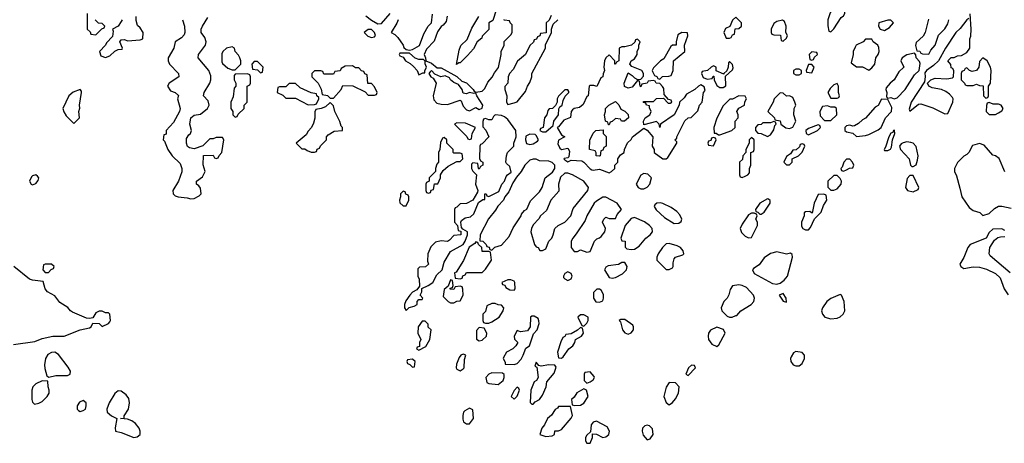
# Model space of a CAD drawing. Header units: inches. Extents: x 2380249 to 2585472, y 382747 to 546448.
# Tile 620 of 626: x 2509089 to 2515306, y 500194 to 502870. Entities that reach past the tile are written whole.
import ezdxf

# ---------------------------------------------------------------- set-up
doc = ezdxf.new("R2010")
doc.units = ezdxf.units.IN
doc.header["$MEASUREMENT"] = 0
doc.layers.add('C5500', color=7, linetype='Continuous')
doc.layers.add('C5510', color=7, linetype='Continuous')

msp = doc.modelspace()

# ---------------------------------------------------------------- linework, layer by layer
at = {"layer": 'C5500', "color": 4, "elevation": 48}
for points in [[(2509514, 502910), (2509514, 502810), (2509532.7, 502792.7), (2509538, 502778), (2509570, 502774), (2509607.3, 502812.7), (2509622, 502818), (2509626, 502830), (2509610, 502846), (2509587.3, 502847.3), (2509566, 502870)], [(2509736, 502870), (2509730, 502858), (2509710, 502828.7), (2509674, 502810), (2509678, 502798), (2509675.3, 502764.7), (2509636, 502724), (2509630, 502708), (2509592, 502670), (2509602, 502642), (2509630, 502630.8), (2509658.4, 502641.6), (2509689.3, 502670.7), (2509710, 502681), (2509735.3, 502684.7), (2509738, 502690), (2509722, 502730), (2509730, 502742), (2509750, 502744.7), (2509770, 502736), (2509850, 502742), (2509866, 502750), (2509868, 502790), (2509850, 502818), (2509833.6, 502833.6), (2509824.1, 502864.1), (2509823.5, 502890)], [(2510000, 502142.7), (2509998, 502142), (2509994, 502110), (2510000, 502104)], [(2509050, 500818), (2509183.6, 500836.4), (2509230, 500856.4), (2509298, 500870), (2509370, 500870.4), (2509470, 500910.6), (2509530, 500922.8), (2509539, 500930), (2509550, 500954), (2509590, 500951.3), (2509610, 500931), (2509648.7, 500950), (2509658, 500962), (2509662, 500970), (2509658, 501010), (2509650, 501018), (2509630, 501018), (2509610, 501028), (2509590, 501028), (2509570, 501018), (2509550, 500986), (2509530, 500982), (2509510, 500984), (2509421.6, 501021.6), (2509409, 501030), (2509392.3, 501052.3), (2509342.9, 501082.9), (2509310, 501125.2), (2509265.2, 501150), (2509249.3, 501170), (2509236.4, 501216.4), (2509170, 501223.6), (2509150, 501231.6), (2509051.1, 501311.1)]]:
    msp.add_lwpolyline(points, dxfattribs=at)
for points in [[(2509470, 502429), (2509427, 502413), (2509398.8, 502390), (2509361, 502310), (2509367.1, 502287.1), (2509382, 502262), (2509430, 502214), (2509466, 502250), (2509462, 502290), (2509468.9, 502311.1), (2509466, 502330), (2509479.5, 502410), (2509478.9, 502418.9)], [(2509190, 501889.2), (2509170, 501884), (2509163, 501877), (2509151.3, 501850), (2509162, 501830), (2509170, 501826), (2509190, 501836), (2509205.6, 501854.4), (2509209.2, 501870), (2509202, 501882)], [(2509290, 501326), (2509250, 501326), (2509238, 501322), (2509234, 501290), (2509250, 501274), (2509270, 501274), (2509287.3, 501292.7), (2509302, 501298), (2509306, 501310)], [(2509310, 500769), (2509290, 500768.7), (2509265.4, 500754.6), (2509251, 500729), (2509246, 500690), (2509246.4, 500666.4), (2509261, 500621), (2509272, 500612), (2509317, 500623), (2509390, 500622.8), (2509408, 500630), (2509408.7, 500650), (2509395.5, 500675.5), (2509334.5, 500754.5)], [(2509230, 500588), (2509190, 500568.7), (2509171.3, 500550), (2509166, 500530), (2509166, 500470), (2509170, 500454), (2509171.1, 500451.1), (2509182, 500442), (2509210, 500446.8), (2509230, 500458.8), (2509261.2, 500490), (2509274, 500510), (2509275.3, 500530), (2509268, 500550), (2509266, 500586)], [(2509710, 500526), (2509690, 500509.2), (2509654.4, 500450), (2509639.1, 500410), (2509641, 500390), (2509668, 500368), (2509702, 500350), (2509691.3, 500291.3), (2509694, 500270), (2509730, 500262.8), (2509809.1, 500230.9), (2509830, 500234.8), (2509849, 500250), (2509849.3, 500270), (2509842.7, 500290), (2509819.1, 500319.1), (2509796.4, 500336.4), (2509770, 500347), (2509726, 500350), (2509748, 500352), (2509748, 500368), (2509775.1, 500410), (2509783, 500450), (2509777.5, 500477.5), (2509761.3, 500501.3), (2509730, 500523.7)], [(2509490, 500464), (2509465.8, 500454.2), (2509451, 500430), (2509451.3, 500410), (2509460.7, 500400.7), (2509470, 500396), (2509490, 500400.7), (2509504, 500410), (2509509, 500430), (2509508.7, 500450)]]:
    msp.add_lwpolyline(points, close=True, dxfattribs=at)
at = {"layer": 'C5510', "color": 4, "elevation": 48}
for points in [[(2512098, 502930), (2512075.3, 502864.7), (2512052, 502850), (2512052, 502808), (2512010, 502766), (2512006, 502754), (2511978, 502730), (2511953.7, 502686.3), (2511915.9, 502644.1), (2511870, 502598), (2511862, 502598), (2511847.3, 502587.3), (2511863.1, 502676.9), (2511874, 502706), (2511914.8, 502745.2), (2511944.1, 502815.9), (2511988, 502890)], [(2510000, 502104), (2510002, 502102), (2510024.7, 502050), (2510051.3, 502010), (2510101, 501961), (2510112, 501930), (2510111.6, 501908.4), (2510091.3, 501850), (2510056, 501790), (2510058, 501770), (2510070, 501758), (2510090, 501751), (2510145.4, 501745.4), (2510170, 501738), (2510190, 501741), (2510222, 501758), (2510234, 501770), (2510230, 501806), (2510220.4, 501820.4), (2510206, 501830), (2510206, 501850), (2510242, 501878), (2510259, 501910), (2510247.3, 501952.7), (2510248.4, 502011.6), (2510310, 502014), (2510318, 501998), (2510330, 501994), (2510342, 501998), (2510347.3, 502012.7), (2510366, 502030), (2510378, 502110), (2510370, 502126), (2510330, 502126), (2510310, 502118), (2510290, 502118), (2510246, 502074), (2510190, 502054), (2510160.2, 502060.2), (2510149, 502069), (2510142, 502090), (2510141.2, 502118.8), (2510156.5, 502143.5), (2510168, 502150), (2510174, 502170), (2510164, 502210), (2510169.3, 502250.7), (2510190, 502266.8), (2510230, 502273.4), (2510275.1, 502310), (2510286, 502330), (2510278, 502358), (2510249, 502390), (2510254, 502410), (2510289, 502470), (2510295.3, 502490), (2510294.6, 502514.6), (2510282, 502550), (2510216, 502630), (2510217, 502650), (2510260.9, 502710), (2510265.2, 502730), (2510258, 502758), (2510235.3, 502790), (2510235.3, 502810), (2510242, 502830), (2510276.4, 502883.6)], [(2510116, 502870), (2510128.6, 502828.6), (2510130.6, 502790), (2510126.2, 502773.8), (2510110, 502756), (2510071.3, 502730), (2510061, 502690), (2510026.8, 502630), (2510026, 502610), (2510034.8, 502590), (2510091.3, 502530), (2510094, 502510), (2510032, 502470), (2510022, 502450), (2510041, 502421), (2510070.9, 502410.9), (2510090.8, 502390.8), (2510086, 502370), (2510102.8, 502310), (2510098.8, 502290), (2510059.1, 502220.9), (2510014, 502170), (2510012.7, 502147.3), (2510000, 502142.7)], [(2511274.4, 502894.4), (2511310, 502866), (2511350, 502844.7), (2511373.6, 502846.4), (2511428, 502910)], [(2511478, 502870), (2511471, 502849), (2511434, 502790), (2511456.9, 502776.9), (2511477.3, 502757.3), (2511510.8, 502710), (2511515.3, 502695.3), (2511530, 502682), (2511550, 502678), (2511570, 502682), (2511614, 502706), (2511640.4, 502779.6), (2511668, 502830), (2511688, 502850), (2511695.3, 502904.7)], [(2511787.5, 502892.5), (2511781, 502859), (2511763.6, 502836.4), (2511750, 502828), (2511726.4, 502793.6), (2511705.4, 502734.6), (2511656.9, 502683.1), (2511642, 502650), (2511652, 502628), (2511654, 502610), (2511690, 502596), (2511725.4, 502565.4), (2511750, 502566), (2511850, 502511.3), (2511881, 502481), (2511910.7, 502470.7), (2511951.3, 502430), (2511958, 502418), (2511970, 502411.3), (2512010, 502418), (2512025.6, 502434.4), (2512044.5, 502475.5), (2512072.5, 502507.5), (2512086, 502534), (2512112.3, 502567.7), (2512128, 502650), (2512128, 502670), (2512148, 502710), (2512148, 502732), (2512190, 502774), (2512198, 502790), (2512198, 502838), (2512186, 502850), (2512182, 502862), (2512150, 502866), (2512146, 502870)], [(2512443.6, 502896.4), (2512432.7, 502867.3), (2512414, 502850), (2512412.7, 502787.3), (2512378, 502782), (2512372.7, 502767.3), (2512358, 502762), (2512352.7, 502747.3), (2512338, 502742), (2512332.7, 502727.3), (2512310, 502706), (2512282, 502650), (2512231.6, 502608.4), (2512205.4, 502554.6), (2512182, 502530), (2512174, 502510), (2512172, 502470), (2512152.7, 502447.3), (2512152, 502430), (2512164.7, 502390), (2512162, 502350), (2512170, 502334), (2512210, 502344.7), (2512230, 502351.3), (2512283.1, 502416.9), (2512295.3, 502450), (2512310, 502474), (2512322, 502510), (2512322, 502530), (2512408, 502690), (2512408, 502712), (2512446, 502790), (2512446, 502810), (2512458, 502842), (2512486, 502870)], [(2515082, 502878), (2515070, 502869), (2515026.7, 502813.3), (2515000.5, 502790), (2514935.5, 502690), (2514890.5, 502609.5), (2514859.7, 502580.3), (2514814, 502550), (2514804.9, 502535.1), (2514807.3, 502510), (2514802, 502478), (2514718, 502350), (2514705.2, 502305.2), (2514710, 502292), (2514763.7, 502336.3), (2514778, 502338), (2514853.7, 502313.7), (2514930, 502276), (2514950, 502278), (2514981.2, 502350), (2514984, 502370), (2514978.6, 502378.6), (2514960.2, 502400.2), (2514936.5, 502416.5), (2514909.3, 502429.3), (2514850, 502439.3), (2514830, 502449), (2514822, 502470), (2514842, 502490), (2514870, 502500.7), (2514943.1, 502496.9), (2514978, 502502), (2514986, 502510), (2514987.3, 502547.3), (2514982, 502562), (2514970, 502566), (2514967.3, 502587.3), (2514948.9, 502611.1), (2514970, 502632), (2514990, 502632), (2515010, 502642), (2515036.4, 502643.6), (2515070, 502662), (2515088, 502690), (2515088, 502750), (2515093.6, 502766.4), (2515096, 502810), (2515090, 502906)], [(2514826.4, 502873.6), (2514806, 502790), (2514793.2, 502766.8), (2514750, 502726), (2514746, 502706), (2514754, 502674), (2514771.6, 502671.6), (2514778, 502658), (2514790, 502654), (2514830, 502652), (2514842.7, 502677.3), (2514869.3, 502710), (2514890, 502772), (2514930, 502811.3), (2514950, 502844.7), (2514955.3, 502870)], [(2515310, 501908.7), (2515272.9, 501992.9), (2515250, 502009), (2515234, 502014), (2515178, 502078), (2515150, 502088), (2515104.7, 502075.3), (2515082, 502030), (2515070, 502018), (2515050, 502008), (2515010, 501968), (2514991.3, 501930), (2514991.3, 501910), (2515003.5, 501883.5), (2515026.2, 501806.2), (2515037.3, 501750), (2515083.4, 501683.4), (2515110, 501664.7), (2515151.6, 501651.6), (2515170, 501634), (2515210, 501644.7), (2515243.1, 501676.9), (2515268.4, 501691.6), (2515290, 501692), (2515350, 501678.8)], [(2515310, 501538), (2515290, 501548), (2515232.7, 501547.3), (2515210, 501526), (2515192, 501490), (2515090, 501449), (2515074.8, 501430), (2515050, 501368), (2515025.4, 501325.4), (2515032, 501310), (2515050, 501298), (2515110, 501308), (2515150, 501306), (2515194.2, 501294.2), (2515250, 501267.3), (2515279.5, 501239.5), (2515306, 501170), (2515330, 501131)], [(2515343.7, 501270), (2515217.6, 501377.6), (2515209.5, 501390.5), (2515214.5, 501430), (2515243.7, 501476.3), (2515265.6, 501494.4), (2515282, 501498), (2515310, 501501)]]:
    msp.add_lwpolyline(points, dxfattribs=at)
for points in [[(2514270, 502966), (2514254, 502950), (2514225.4, 502934.6), (2514206, 502914), (2514191, 502870), (2514191.3, 502831.3), (2514198, 502798), (2514210, 502794), (2514230, 502812), (2514276.4, 502883.6), (2514290, 502894), (2514298, 502910), (2514298, 502930), (2514306, 502950), (2514302, 502962)], [(2513610, 502886), (2513590, 502866), (2513572.7, 502827.3), (2513545.4, 502814.6), (2513534, 502790), (2513550, 502754), (2513570, 502754), (2513582, 502758), (2513590, 502774), (2513602, 502778), (2513607.3, 502812.7), (2513630, 502814), (2513646, 502830), (2513646, 502850)], [(2513906, 502866), (2513870, 502858), (2513850, 502846), (2513834, 502810), (2513834, 502790), (2513838, 502778), (2513850, 502774), (2513892.7, 502772.7), (2513898, 502738), (2513910, 502734), (2513930, 502754), (2513938, 502770), (2513926, 502790), (2513928, 502830), (2513918, 502858)], [(2514570, 502868), (2514514, 502850), (2514512, 502830), (2514522, 502810), (2514550, 502802), (2514580.4, 502819.6), (2514606, 502850), (2514590, 502866)], [(2511310, 502808.7), (2511290, 502808.7), (2511264.7, 502790), (2511286, 502766), (2511310, 502758), (2511330, 502762), (2511335.3, 502770), (2511328.7, 502790)], [(2512990, 502746), (2512978, 502742), (2512972.7, 502727.3), (2512951.6, 502708.4), (2512910, 502698), (2512890, 502698), (2512874, 502690), (2512872, 502610), (2512858, 502602), (2512851.6, 502588.4), (2512846, 502590), (2512846, 502610), (2512810, 502648.7), (2512790, 502628.7), (2512780.7, 502610), (2512778, 502570), (2512782, 502550), (2512772.7, 502527.3), (2512771.6, 502508.4), (2512758, 502502), (2512732.7, 502447.3), (2512714.6, 502454.6), (2512690, 502454), (2512684.7, 502450), (2512678, 502390), (2512670, 502384), (2512646, 502334), (2512623.8, 502316.2), (2512590, 502309.4), (2512579.5, 502300.5), (2512570.6, 502290), (2512567.3, 502252.7), (2512523.9, 502236.1), (2512490, 502194), (2512482, 502190), (2512510, 502142), (2512532, 502130), (2512490, 502108.7), (2512486, 502086), (2512498.8, 502058.8), (2512510, 502050.8), (2512550, 502058), (2512559.5, 502039.5), (2512556.4, 502003.6), (2512550, 501997.2), (2512527.1, 501992.9), (2512524.7, 501990), (2512530, 501984.7), (2512550, 501972), (2512570, 501981.6), (2512637.7, 501977.7), (2512650.2, 501970.2), (2512690, 501928), (2512702, 501922), (2512710, 501919.5), (2512750, 501925.5), (2512810, 501902), (2512826, 501910), (2512846, 501930), (2512846, 501950), (2512866, 501970), (2512866, 501990), (2512883.1, 502016.9), (2512906, 502030), (2512908, 502050), (2512927.3, 502092.7), (2512950, 502114), (2512958, 502130), (2513030, 502184.7), (2513050, 502171.3), (2513086, 502130), (2513082, 502070), (2513094, 502050), (2513094, 502030), (2513150, 501992), (2513170, 501992), (2513180.4, 501999.6), (2513238, 502090), (2513238, 502098), (2513226, 502110), (2513238, 502122), (2513238, 502130), (2513288.7, 502231.3), (2513309.1, 502250.9), (2513328, 502252), (2513370, 502294), (2513382, 502330), (2513398, 502350), (2513406, 502410), (2513418, 502422), (2513410, 502446), (2513390, 502458), (2513374, 502450), (2513352, 502428), (2513299.6, 502400.4), (2513283.6, 502376.4), (2513254, 502350), (2513252, 502330), (2513222, 502270), (2513134, 502210), (2513130, 502188), (2513126, 502210), (2513110, 502226), (2513030, 502206), (2513028, 502230), (2513038, 502250), (2513068, 502270), (2513075.3, 502290), (2513066, 502314), (2513066, 502326), (2513046, 502330), (2513042, 502342), (2513027.3, 502347.3), (2513027.3, 502352.7), (2513090, 502354), (2513110, 502372), (2513154, 502374), (2513183.6, 502343.6), (2513196.4, 502343.6), (2513206, 502350), (2513202, 502362), (2513186, 502366), (2513158, 502398), (2513155.3, 502435.3), (2513148.4, 502448.4), (2513130, 502466), (2513108.4, 502468.4), (2513102, 502482), (2513090, 502486), (2513058, 502482), (2513051.6, 502468.4), (2513018, 502462), (2513010, 502446), (2513006, 502450), (2513002, 502482), (2512990, 502486), (2512956, 502444), (2512930, 502438), (2512907.3, 502447.3), (2512906, 502470), (2512930, 502534), (2512956.9, 502516.9), (2512970, 502502), (2512990, 502492), (2513010, 502494), (2513027.3, 502512.7), (2513028, 502530), (2513018, 502550), (2512954.6, 502574.6), (2512942, 502590), (2512948.9, 502611.1), (2512970, 502622), (2512988.7, 502650), (2512988.7, 502671.3), (2512998, 502690), (2512998, 502710), (2513006, 502730)], [(2513270, 502788), (2513245.4, 502774.6), (2513234, 502730), (2513234, 502710), (2513210, 502708), (2513199.6, 502700.4), (2513156.9, 502623.1), (2513134, 502610), (2513090, 502566), (2513082, 502550), (2513083.6, 502543.6), (2513098, 502518), (2513112, 502512), (2513118, 502498), (2513130, 502494), (2513148.4, 502511.6), (2513187.3, 502512.7), (2513202, 502518), (2513215.3, 502550), (2513218, 502610), (2513288, 502670), (2513286, 502710), (2513307.3, 502767.3), (2513306, 502786)], [(2514470, 502746), (2514430, 502746), (2514414, 502730), (2514371.6, 502708.4), (2514363.6, 502696.4), (2514351.3, 502670), (2514350.9, 502649.1), (2514338, 502598), (2514372.7, 502572.7), (2514411.6, 502571.6), (2514450, 502552), (2514470, 502566), (2514488, 502590), (2514495.3, 502630), (2514509.1, 502650.9), (2514515.3, 502670), (2514514.6, 502694.6), (2514508, 502710), (2514478, 502730)], [(2510430, 502698), (2510394, 502690), (2510372, 502670), (2510365.4, 502654.6), (2510364.7, 502604.7), (2510370, 502594), (2510403.6, 502563.6), (2510430, 502554), (2510450, 502554), (2510486, 502590), (2510486, 502610), (2510478, 502630), (2510470, 502646), (2510448.4, 502668.4), (2510446, 502690)], [(2511550, 502658), (2511490, 502658), (2511484.7, 502650), (2511490, 502642), (2511510, 502634), (2511524.7, 502610), (2511554, 502594), (2511574.4, 502574.4), (2511598, 502550), (2511610, 502522), (2511634, 502534), (2511646, 502534), (2511646, 502546), (2511658, 502570), (2511648, 502592), (2511648, 502608), (2511638, 502618), (2511610, 502619), (2511586, 502626)], [(2514090, 502666), (2514074, 502650), (2514078, 502618), (2514090, 502614), (2514102, 502618), (2514107.3, 502632.7), (2514126, 502650), (2514122, 502662)], [(2514738, 502658), (2514690, 502648.7), (2514662, 502630), (2514652, 502610), (2514672, 502570), (2514639.6, 502540.4), (2514611.3, 502490), (2514584.7, 502470), (2514561, 502439), (2514558, 502430), (2514564.7, 502410), (2514562, 502382), (2514570, 502374), (2514590, 502378), (2514610, 502371), (2514630, 502376), (2514679.3, 502430), (2514739.3, 502520.7), (2514768.7, 502550), (2514774, 502594), (2514770, 502606), (2514748.4, 502628.4), (2514747.3, 502647.3)], [(2515170, 502628), (2515150, 502606), (2515144.7, 502570), (2515130, 502548), (2515103.1, 502543.1), (2515086, 502550), (2515070, 502566), (2515058, 502562), (2515052, 502548), (2515038, 502542), (2515034, 502530), (2515034, 502490), (2515054, 502470), (2515058, 502458), (2515070, 502454), (2515110, 502454), (2515130, 502462), (2515150, 502454), (2515172.7, 502452.7), (2515174, 502390), (2515190, 502374), (2515202, 502378), (2515206, 502390), (2515206, 502450), (2515218, 502470), (2515222, 502550), (2515218, 502570), (2515198, 502610)], [(2510590, 502606), (2510570, 502606), (2510554, 502590), (2510558, 502558), (2510590, 502554), (2510610, 502534), (2510622, 502538), (2510626, 502570)], [(2511190, 502578), (2511143.6, 502576.4), (2511118, 502562), (2511112.7, 502547.3), (2511078, 502542), (2511070, 502526), (2511010, 502526), (2511002, 502542), (2510990, 502546), (2510950, 502546), (2510934, 502530), (2510934, 502510), (2510974, 502470), (2510991.6, 502431.6), (2510998, 502398), (2511031.6, 502391.6), (2511050, 502374), (2511070, 502374), (2511118, 502430), (2511130, 502454), (2511191.6, 502451.6), (2511270, 502414), (2511290, 502394), (2511330, 502394), (2511342, 502398), (2511346, 502410), (2511330, 502446), (2511310, 502466), (2511287.3, 502467.3), (2511282, 502522), (2511267.3, 502527.3), (2511262, 502542), (2511247.3, 502547.3), (2511230, 502566), (2511210, 502566)], [(2511690, 502548), (2511679.6, 502540.4), (2511672, 502530), (2511684.7, 502510), (2511699.8, 502499.8), (2511718, 502470), (2511700.5, 502390), (2511703.8, 502363.8), (2511723.4, 502343.4), (2511750, 502335.5), (2511790, 502333.4), (2511870, 502361), (2511876.8, 502356.8), (2511890, 502322.8), (2511910, 502300.7), (2511930, 502294.8), (2511970, 502316), (2511990, 502302), (2512008.4, 502311.6), (2512014, 502330), (2511975.3, 502390), (2511970, 502406), (2511956.9, 502403.1), (2511930, 502409), (2511910, 502402), (2511890, 502406), (2511882, 502430), (2511860.4, 502460.4), (2511830, 502474), (2511808.7, 502490), (2511802, 502502), (2511775.3, 502515.3), (2511748.7, 502508.7), (2511710, 502526)], [(2513570, 502606), (2513563.6, 502596.4), (2513562, 502570), (2513554, 502546), (2513534, 502530), (2513534, 502526), (2513487.3, 502547.3), (2513486, 502570), (2513470, 502578), (2513454, 502570), (2513432, 502548), (2513398, 502542), (2513394, 502530), (2513405.4, 502505.4), (2513430, 502494), (2513462, 502498), (2513467.3, 502512.7), (2513472.7, 502512.7), (2513474, 502490), (2513490, 502454), (2513510, 502442), (2513530, 502442), (2513547.3, 502452.7), (2513546, 502514), (2513590, 502554), (2513593.6, 502566.4), (2513590, 502586)], [(2514010, 502558), (2513990, 502558), (2513974, 502550), (2513974, 502530), (2513990, 502522), (2514010, 502522), (2514026, 502530), (2514026, 502550)], [(2514090, 502586), (2514070, 502586), (2514054, 502550), (2514058, 502538), (2514090, 502534), (2514106, 502570)], [(2510527.3, 502527.3), (2510450, 502526), (2510443.6, 502516.4), (2510442, 502490), (2510454, 502470), (2510454, 502450), (2510443.6, 502436.4), (2510436.9, 502383.1), (2510422, 502350), (2510422, 502310), (2510434, 502290), (2510434, 502270), (2510450, 502254), (2510462, 502258), (2510467.3, 502272.7), (2510506, 502310), (2510506, 502330), (2510526, 502350), (2510526, 502450), (2510542, 502458), (2510546, 502470), (2510546, 502510), (2510542, 502522)], [(2510830, 502466), (2510790, 502466), (2510770, 502446), (2510730, 502446), (2510718, 502442), (2510714, 502410), (2510750, 502394), (2510770, 502374), (2510830, 502374), (2510910, 502332), (2510950, 502334), (2510962, 502338), (2510978, 502370), (2510978, 502378), (2510966, 502390), (2510962, 502402), (2510928.4, 502408.4), (2510860.4, 502440.4)], [(2512550, 502426), (2512530, 502426), (2512490, 502386), (2512482, 502370), (2512482, 502350), (2512472.7, 502327.3), (2512454, 502310), (2512432.7, 502307.3), (2512423.6, 502296.4), (2512418, 502270), (2512402, 502250), (2512394, 502190), (2512378, 502182), (2512374, 502170), (2512390, 502162), (2512410, 502161), (2512458, 502202), (2512461.2, 502230), (2512491.8, 502268.2), (2512493.2, 502306.8), (2512500.2, 502319.8), (2512514, 502330), (2512520.4, 502359.6), (2512534, 502386), (2512555.3, 502410), (2512556.4, 502416.4)], [(2514250, 502466), (2514230, 502458), (2514205.4, 502434.6), (2514192, 502410), (2514210, 502374), (2514250, 502374), (2514262, 502378), (2514266, 502390), (2514258, 502410), (2514258, 502450)], [(2513630, 502388), (2513590, 502368), (2513572.7, 502367.3), (2513530, 502326), (2513491.1, 502248.9), (2513471.3, 502190), (2513474, 502154), (2513486, 502154), (2513502, 502142), (2513510, 502142), (2513586, 502170), (2513606, 502190), (2513606, 502230), (2513626, 502250), (2513626, 502270), (2513618, 502290), (2513628.9, 502311.1), (2513666, 502330), (2513668.4, 502351.6), (2513678, 502370), (2513670, 502386)], [(2513890, 502408), (2513852, 502370), (2513846, 502350), (2513812, 502290), (2513854, 502250), (2513858, 502238), (2513890, 502232), (2513894, 502210), (2513926.4, 502186.4), (2513950, 502182), (2513970, 502192), (2513988.7, 502230), (2513977.2, 502270), (2513979, 502310), (2513988.7, 502330), (2513984, 502350), (2513970, 502378), (2513950, 502388), (2513930, 502386), (2513910, 502406)], [(2514530, 502368), (2514510, 502328), (2514490, 502318), (2514430, 502248), (2514410, 502238), (2514386, 502214), (2514359.6, 502200.4), (2514350, 502198), (2514330, 502204), (2514310, 502199), (2514298, 502190), (2514298.8, 502170), (2514310, 502160.7), (2514350, 502154), (2514372.7, 502132.7), (2514430, 502138), (2514450, 502144.7), (2514510, 502174), (2514529.2, 502190), (2514556, 502250), (2514594.5, 502290), (2514595.1, 502315.1), (2514570, 502366)], [(2511050, 502346), (2511019.6, 502320.4), (2510991.6, 502308.4), (2510958, 502302), (2510952.7, 502287.3), (2510952, 502248), (2510944.7, 502215.3), (2510931.6, 502188.4), (2510910, 502166), (2510898, 502142), (2510834, 502090), (2510870, 502054), (2510890, 502054), (2510903.6, 502043.6), (2510930, 502034), (2510950, 502034), (2510962, 502038), (2510967.3, 502052.7), (2510982, 502058), (2510987.3, 502072.7), (2511026, 502110), (2511026, 502130), (2511036.4, 502143.6), (2511074, 502166), (2511126, 502170), (2511126, 502190), (2511118, 502198), (2511110, 502226), (2511078, 502290), (2511070, 502326)], [(2512888.4, 502228.4), (2512882, 502242), (2512850, 502246), (2512830, 502226), (2512818, 502222), (2512810, 502206), (2512806, 502206), (2512802, 502222), (2512788.7, 502228.7), (2512782, 502270), (2512788.7, 502290), (2512788.7, 502310), (2512808, 502330), (2512850, 502354), (2512872.7, 502332.7), (2512885.4, 502305.4), (2512910, 502292), (2512931.1, 502271.1), (2512934, 502250), (2512908.4, 502228.4)], [(2514190, 502326), (2514158, 502322), (2514142, 502290), (2514143.6, 502263.6), (2514170, 502234), (2514210, 502234), (2514248, 502270), (2514246, 502310), (2514236.4, 502316.4), (2514210, 502318)], [(2515210, 502346), (2515198, 502342), (2515192.7, 502327.3), (2515192, 502290), (2515210, 502272), (2515250, 502272), (2515270, 502282), (2515290, 502294), (2515298, 502310), (2515286, 502330), (2515270, 502335.3), (2515236.4, 502336.4)], [(2512091.6, 502268.4), (2512081, 502259), (2512070, 502238), (2512050, 502238), (2512030, 502246), (2512018, 502242), (2512012.7, 502227.3), (2512012.7, 502192.7), (2512031.6, 502171.6), (2512052, 502130), (2512010, 502086), (2511998, 502082), (2511994, 502070), (2511992.7, 501992.7), (2511998, 501978), (2512014, 501970), (2512014, 501950), (2511998, 501942), (2511990, 501926), (2511986, 501930), (2511982, 501962), (2511950, 501966), (2511942, 501958), (2511942, 501930), (2511950, 501914), (2511974, 501890), (2511966, 501830), (2511982, 501790), (2511979.6, 501780.4), (2511951, 501729), (2511910, 501708), (2511870, 501706), (2511850, 501686), (2511838, 501682), (2511834, 501670), (2511834, 501590), (2511854, 501570), (2511858, 501538), (2511874, 501534), (2511874, 501510), (2511830, 501506), (2511803.6, 501476.4), (2511791, 501469), (2511750, 501474), (2511714.8, 501465.2), (2511684, 501436), (2511666, 501390), (2511664.7, 501344.7), (2511670, 501326), (2511651.6, 501308.4), (2511612.7, 501307.3), (2511603.6, 501296.4), (2511602, 501250), (2511611.3, 501230), (2511612.7, 501187.3), (2511596.9, 501163.1), (2511570, 501148.7), (2511551.3, 501130), (2511526.4, 501093.6), (2511518, 501070), (2511518, 501050), (2511530, 501032), (2511549, 501051), (2511580.2, 501059.8), (2511598, 501070), (2511598, 501090), (2511610, 501102), (2511630, 501102), (2511635.3, 501110), (2511618, 501130), (2511628, 501150), (2511627.3, 501172.7), (2511668, 501190), (2511698, 501210), (2511722.7, 501257.3), (2511757.2, 501290), (2511770, 501338), (2511810, 501406), (2511888, 501450), (2511902, 501470), (2511915.3, 501510), (2511915.3, 501530), (2511886, 501546), (2511878, 501558), (2511874, 501590), (2511879, 501601), (2511902, 501618), (2511935.1, 501624.9), (2511956, 501644), (2511985.2, 501714.8), (2512014, 501734), (2512026, 501734), (2512026, 501770), (2512034, 501770), (2512038, 501758), (2512050, 501754), (2512115.1, 501784.9), (2512133.2, 501830), (2512149.2, 501850), (2512160.9, 501879.1), (2512169.1, 501890.9), (2512192.3, 501907.7), (2512183.1, 501943.1), (2512162, 501962), (2512159, 501970), (2512162, 502010), (2512168.9, 502031.1), (2512208, 502070), (2512208.7, 502090), (2512222.7, 502130), (2512220.9, 502170), (2512170, 502239), (2512150, 502257.2), (2512130, 502265.2)], [(2511850, 502218), (2511834, 502210), (2511912.7, 502132.7), (2511918, 502118), (2511930, 502114), (2511942, 502118), (2511946, 502150), (2511966, 502190), (2511903.6, 502216.4)], [(2513850, 502226), (2513830, 502218), (2513782, 502218), (2513770, 502208), (2513750, 502206), (2513734, 502190), (2513734, 502170), (2513750, 502154), (2513770, 502152), (2513810, 502132), (2513830, 502142), (2513850, 502174), (2513858, 502202), (2513866, 502210), (2513862, 502222)], [(2514130, 502206), (2514070, 502182), (2514052, 502170), (2514054, 502150), (2514070, 502142), (2514126, 502170), (2514146, 502190), (2514142, 502202)], [(2511770, 502126), (2511758, 502122), (2511745.4, 502094.6), (2511742, 502050), (2511734, 502030), (2511734, 501970), (2511723.6, 501956.4), (2511714, 501930), (2511714, 501910), (2511674, 501870), (2511674, 501850), (2511658, 501842), (2511654, 501830), (2511654, 501790), (2511658, 501778), (2511670, 501774), (2511682, 501778), (2511687.3, 501792.7), (2511702, 501798), (2511707.3, 501832.7), (2511730, 501834), (2511746, 501870), (2511746, 501890), (2511762, 501918), (2511794.6, 501945.4), (2511850, 501974), (2511870, 501974), (2511886, 501990), (2511882, 502022), (2511870, 502026), (2511830, 502026), (2511826, 502030), (2511826, 502050), (2511786, 502090), (2511786, 502110)], [(2512310, 502146.6), (2512285.5, 502134.5), (2512282, 502110), (2512288, 502088), (2512310, 502082.4), (2512330, 502086.4), (2512358.4, 502101.6), (2512365.2, 502110), (2512350, 502138), (2512344, 502144)], [(2512750, 502008), (2512729, 502010), (2512728.4, 502028.4), (2512722, 502042), (2512686, 502050), (2512688.4, 502108.4), (2512710, 502154), (2512726, 502170), (2512774, 502174), (2512774, 502150), (2512792, 502132), (2512792, 502070), (2512778, 502062), (2512770, 502046), (2512758, 502042), (2512754, 502010)], [(2513470, 502126), (2513458, 502122), (2513452.7, 502107.3), (2513438, 502102), (2513434, 502090), (2513438, 502078), (2513470, 502074), (2513486, 502110), (2513482, 502122)], [(2513710, 502126), (2513694, 502110), (2513694, 502090), (2513674, 502050), (2513674, 502030), (2513654, 502010), (2513652.7, 501987.3), (2513634, 501970), (2513634, 501890), (2513638, 501878), (2513650, 501874), (2513670, 501882), (2513686, 501890), (2513696.4, 501903.6), (2513698, 501930), (2513706, 501950), (2513706, 502030), (2513722, 502038), (2513726, 502050), (2513726, 502110)], [(2514612.5, 502172.5), (2514606, 502170), (2514602, 502158), (2514590, 502154), (2514576, 502130), (2514556, 502064), (2514546.8, 502050), (2514550, 502044.7), (2514570, 502044.7), (2514588.4, 502051.6), (2514594.6, 502065.4), (2514599, 502110), (2514614, 502150)], [(2514030, 502086), (2514018, 502082), (2514012.7, 502067.3), (2513992.7, 502047.3), (2513970, 502046), (2513956.9, 502023.1), (2513930, 502006), (2513914, 501970), (2513930, 501954), (2513950, 501954), (2513966, 501970), (2513966, 501990), (2514006, 502010), (2514030, 502034), (2514046, 502070), (2514042, 502082)], [(2514690, 502099.3), (2514667.1, 502092.9), (2514654.8, 502085.2), (2514644.7, 502070), (2514651, 502050), (2514704.7, 501990), (2514714, 501950), (2514722, 501942), (2514730, 501942), (2514750, 501954), (2514758, 501982), (2514761.2, 502010), (2514750, 502068), (2514730, 502089), (2514714.8, 502094.8)], [(2512350, 501988.7), (2512330, 501988.7), (2512310, 501982), (2512278, 501950), (2512256, 501910), (2512224.9, 501875.1), (2512201.6, 501838.4), (2512177.3, 501782.7), (2512151.3, 501750), (2512144.7, 501730), (2512107.1, 501692.9), (2512093.7, 501666.3), (2512047.9, 501612.1), (2511996, 501510), (2511994, 501474), (2512014, 501470), (2512034, 501450), (2512038, 501438), (2512052.7, 501432.7), (2512058, 501418), (2512070, 501414), (2512088, 501432), (2512130, 501444.7), (2512178.6, 501501.4), (2512204.7, 501555.3), (2512255.3, 501630), (2512258, 501642), (2512275.3, 501664.7), (2512290, 501674), (2512314.6, 501725.4), (2512370, 501782), (2512388, 501810), (2512406, 501870), (2512452.9, 501907.1), (2512468.7, 501930), (2512468.7, 501950), (2512450, 501968.7), (2512430, 501977.2), (2512370, 501979)], [(2514330, 501988), (2514310, 501988), (2514292, 501970), (2514282, 501938), (2514274, 501930), (2514278, 501918), (2514290, 501914), (2514310, 501922), (2514328.4, 501931.6), (2514350, 501934), (2514355.3, 501950), (2514348, 501970)], [(2512530, 501901.2), (2512504.5, 501875.5), (2512492, 501830), (2512492.7, 501787.3), (2512442, 501730), (2512415.3, 501664.7), (2512378, 501630), (2512367.3, 501612.7), (2512330, 501574), (2512320.7, 501550), (2512316, 501530), (2512338.8, 501450), (2512350, 501436), (2512362, 501430), (2512372.7, 501412.7), (2512390, 501412), (2512410, 501422), (2512429, 501470), (2512448.7, 501490), (2512458, 501510), (2512468, 501550), (2512489.1, 501570.9), (2512530, 501590.8), (2512569.3, 501630), (2512582.7, 501677.3), (2512677.2, 501790), (2512680.9, 501810), (2512650, 501849.3), (2512579, 501890), (2512550, 501900.9)], [(2513030, 501898), (2513011.6, 501888.4), (2512982, 501830), (2512994, 501810), (2513010, 501802), (2513030, 501802), (2513050, 501812), (2513068, 501830), (2513078, 501870), (2513054, 501894)], [(2514250, 501886), (2514230, 501886), (2514192, 501850), (2514192.7, 501812.7), (2514210, 501794), (2514230, 501794), (2514250, 501802), (2514275.3, 501830), (2514278, 501850), (2514270, 501866)], [(2514730, 501886), (2514710, 501886), (2514692.7, 501867.3), (2514682, 501810), (2514694, 501790), (2514730, 501782), (2514762, 501798), (2514766, 501810)], [(2511510, 501786), (2511494, 501770), (2511494, 501750), (2511486, 501730), (2511490, 501714), (2511510, 501694), (2511530, 501694), (2511546, 501730), (2511546, 501750), (2511542, 501762), (2511527.3, 501767.3), (2511522, 501782)], [(2512790, 501749), (2512770, 501748.7), (2512730, 501724), (2512716, 501710), (2512670.8, 501630), (2512659.1, 501600.9), (2512603.5, 501516.5), (2512581, 501490), (2512571.3, 501470), (2512571.3, 501430), (2512590, 501404.7), (2512610, 501404.7), (2512630, 501416), (2512670, 501402), (2512690, 501404.7), (2512718, 501470), (2512734, 501486), (2512750, 501491), (2512760.2, 501499.8), (2512784, 501530), (2512788.7, 501550), (2512769, 501590), (2512778, 501610), (2512790, 501622), (2512810, 501614), (2512850, 501614), (2512861.2, 501638.8), (2512889, 501670), (2512861.2, 501710)], [(2514167.3, 501767.3), (2514130, 501766), (2514104.7, 501710), (2514092.7, 501647.3), (2514078, 501658), (2514050, 501655.3), (2514042, 501650), (2514042, 501630), (2514024.7, 501590), (2514025.4, 501565.4), (2514034, 501550), (2514050, 501542), (2514070, 501542), (2514083.1, 501556.9), (2514108, 501612), (2514150, 501654), (2514164, 501696), (2514186, 501730), (2514182, 501762)], [(2513133.8, 501713.8), (2513111.8, 501711.8), (2513098.5, 501701.5), (2513094.9, 501690), (2513108.7, 501668.7), (2513159.5, 501619.5), (2513221.7, 501581.7), (2513250, 501584.9), (2513265.1, 501594.9), (2513269.6, 501610), (2513257.2, 501637.2), (2513238, 501658), (2513202.7, 501682.7), (2513150, 501709.6)], [(2513810, 501738), (2513762, 501710), (2513734, 501670), (2513738, 501658), (2513750, 501654), (2513762, 501642), (2513770, 501642), (2513790, 501654), (2513828, 501710), (2513827.3, 501727.3), (2513816.4, 501736.4)], [(2512970, 501621.2), (2512950, 501614), (2512911, 501570), (2512884.7, 501490), (2512890, 501474), (2512910.9, 501470.9), (2512912.7, 501432.7), (2512922, 501422), (2512950, 501418), (2512970, 501421), (2513000.2, 501439.8), (2513042, 501490), (2513070, 501511), (2513085.2, 501530), (2513082.7, 501550), (2513066.6, 501570), (2513033.7, 501593.7)], [(2513710, 501648), (2513690, 501638), (2513650, 501578), (2513638, 501550), (2513646.4, 501526.4), (2513670, 501502), (2513690, 501492), (2513710, 501494), (2513748, 501570), (2513748, 501590), (2513738, 501610), (2513746, 501630), (2513742, 501642), (2513727.3, 501647.3)], [(2511970, 501466), (2511963.6, 501456.4), (2511927.1, 501432.9), (2511891.3, 501348.7), (2511845.4, 501274.6), (2511834, 501270), (2511838, 501238), (2511870, 501234), (2511882, 501238), (2511887.3, 501252.7), (2511902, 501258), (2511910, 501274), (2512010, 501274), (2512030, 501294), (2512068, 501350), (2512062, 501402), (2512050, 501406), (2512010, 501406), (2512006, 501430), (2511986, 501450), (2511982, 501462)], [(2513190, 501457.2), (2513170, 501454), (2513148.1, 501431.9), (2513121, 501390), (2513111, 501370), (2513111, 501350), (2513170, 501292), (2513190, 501291.3), (2513210, 501302), (2513215.3, 501310), (2513214.6, 501334.6), (2513221.5, 501358.5), (2513230, 501370.6), (2513276, 501384), (2513282, 501390), (2513279, 501410), (2513261.2, 501430), (2513241, 501441)], [(2513870, 501404), (2513830, 501394), (2513790, 501366.6), (2513758.6, 501321.5), (2513722, 501298), (2513716.3, 501290), (2513726.1, 501266.1), (2513842.7, 501202.7), (2513870, 501199.1), (2513890, 501206.3), (2513916.3, 501223.7), (2513936.8, 501250), (2513968, 501370), (2513967.3, 501387.3), (2513955.3, 501395.3), (2513931.1, 501388.9)], [(2512910, 501335.3), (2512890, 501335.3), (2512870, 501324), (2512805.4, 501314.6), (2512790, 501306), (2512782, 501290), (2512810, 501242), (2512830, 501238), (2512850, 501241), (2512895.5, 501264.5), (2512921.2, 501290), (2512924, 501310)], [(2512550, 501278), (2512530, 501266), (2512522, 501250), (2512522, 501242), (2512530, 501234), (2512550, 501222), (2512570, 501234), (2512578, 501250), (2512570, 501266)], [(2511810, 501226), (2511794, 501186), (2511770, 501166), (2511762, 501122), (2511794, 501090), (2511810, 501082), (2511830, 501082), (2511850, 501092), (2511870, 501094), (2511888, 501130), (2511887.3, 501167.3), (2511882, 501182), (2511870, 501186), (2511838, 501182), (2511830, 501166), (2511807.3, 501167.3), (2511806, 501174), (2511822, 501178), (2511826, 501190), (2511822, 501222)], [(2512190, 501226), (2512170, 501226), (2512134, 501210), (2512138, 501198), (2512152.7, 501192.7), (2512158, 501178), (2512183.6, 501163.6), (2512210, 501162), (2512218, 501170), (2512215.3, 501210), (2512210, 501218)], [(2513630, 501195.1), (2513590, 501188.7), (2513574, 501166), (2513567.1, 501132.9), (2513556, 501110), (2513536, 501090), (2513518, 501050), (2513522, 501030), (2513556.9, 500996.9), (2513570, 500991.3), (2513588.4, 500991.6), (2513610, 501002), (2513618, 501002), (2513642, 501030), (2513708.2, 501071.8), (2513724.5, 501090), (2513729.5, 501110), (2513722.7, 501130), (2513677.5, 501177.5), (2513651.3, 501191.3)], [(2512750, 501168), (2512732.7, 501167.3), (2512712.7, 501147.3), (2512712, 501110), (2512726.8, 501086.8), (2512750, 501084.7), (2512770, 501094), (2512775.3, 501110), (2512774.6, 501134.6), (2512760.4, 501160.4)], [(2513910, 501141.2), (2513884.7, 501130), (2513910, 501091), (2513930, 501084.7), (2513929, 501110)], [(2514270, 501134), (2514210, 501109), (2514186, 501090), (2514158, 501050), (2514152, 501030), (2514158, 501010), (2514172, 500990), (2514210, 500981), (2514250, 500984.7), (2514270, 500992), (2514288, 501010), (2514298, 501030), (2514295.3, 501090), (2514278, 501130)], [(2512090, 501078), (2512070, 501078), (2512038, 501062), (2512030, 501026), (2512014, 501010), (2512014, 500970), (2512018, 500958), (2512030, 500954), (2512050, 500954), (2512070, 500962), (2512115.3, 500990), (2512142, 501030), (2512146, 501050), (2512130, 501066), (2512110, 501068)], [(2512336.4, 500996.4), (2512323.6, 500996.4), (2512314, 500990), (2512312, 500930), (2512296, 500904), (2512250, 500898), (2512230, 500906), (2512212, 500870), (2512212.7, 500852.7), (2512234, 500830), (2512222, 500810), (2512202, 500790), (2512162, 500770), (2512143.6, 500736.4), (2512142, 500730), (2512154, 500706), (2512154, 500694), (2512210, 500691.3), (2512230, 500698), (2512254.8, 500725.2), (2512268.7, 500750), (2512284.7, 500795.3), (2512308, 500810), (2512334, 500886), (2512355.3, 500910), (2512368, 500950), (2512367.3, 500967.3), (2512362, 500982)], [(2512650, 501006), (2512630, 501006), (2512614, 500990), (2512638, 500938), (2512650, 500934), (2512670, 500954), (2512678, 500970), (2512678, 500990)], [(2511650, 500966), (2511630, 500966), (2511604.7, 500930), (2511602, 500890), (2511622, 500850), (2511614, 500830), (2511614, 500806), (2511598, 500802), (2511594, 500790), (2511610, 500782), (2511654, 500806), (2511678, 500850), (2511686, 500910), (2511668.4, 500928.4), (2511667.3, 500947.3)], [(2512883.6, 500976.4), (2512874, 500970), (2512882, 500962), (2512896, 500910), (2512910, 500891.3), (2512930, 500884), (2512950, 500891.3), (2512964, 500910), (2512964, 500930), (2512959.3, 500939.3), (2512910, 500975.3)], [(2511990, 500926), (2511972.7, 500907.3), (2511972.7, 500852.7), (2511990, 500842), (2512010, 500844.7), (2512035.3, 500870), (2512038, 500890), (2512022, 500922)], [(2512630, 500926), (2512611.6, 500908.4), (2512570, 500886), (2512538, 500882), (2512532, 500868), (2512518, 500862), (2512504.7, 500835.3), (2512484.7, 500770), (2512490, 500734), (2512510, 500732), (2512520.4, 500739.6), (2512555.3, 500790), (2512582, 500810), (2512594, 500830), (2512598, 500850), (2512635.3, 500870), (2512648, 500890), (2512642, 500922)], [(2513490, 500928.7), (2513450.9, 500909.1), (2513438, 500890), (2513436, 500870), (2513438, 500850), (2513459.6, 500819.6), (2513490, 500804.7), (2513503.1, 500816.9), (2513544, 500890), (2513533.2, 500913.2)], [(2511890, 500758), (2511874, 500750), (2511863.6, 500736.4), (2511846.4, 500693.6), (2511844.7, 500670), (2511850, 500662), (2511870, 500652), (2511890, 500664.7), (2511895.3, 500670), (2511896.4, 500723.6), (2511906, 500750)], [(2513990, 500774), (2513975.3, 500764.7), (2513959.8, 500740.2), (2513956, 500730), (2513958, 500710), (2513972, 500690), (2513990, 500682.8), (2514010, 500682.8), (2514030, 500698), (2514045.2, 500730), (2514044, 500750), (2514030, 500768.7)], [(2511570, 500726), (2511538, 500722), (2511534, 500710), (2511538, 500698), (2511552.7, 500692.7), (2511570, 500674), (2511582, 500678), (2511586, 500710)], [(2512350, 500706), (2512342, 500682), (2512354, 500674), (2512362, 500610), (2512352, 500590), (2512338, 500582), (2512316, 500530), (2512312.7, 500452.7), (2512322, 500442), (2512330, 500442), (2512344, 500456), (2512370, 500471.3), (2512390, 500498), (2512414, 500550), (2512418, 500582), (2512463.1, 500636.9), (2512468.7, 500650), (2512475.3, 500675.3), (2512468, 500688), (2512430, 500689), (2512382, 500682), (2512366, 500686)], [(2513330, 500688), (2513312, 500670), (2513294, 500630), (2513310, 500622), (2513355.3, 500670), (2513350, 500686)], [(2512070, 500639), (2512052, 500630), (2512032, 500610), (2512038, 500578), (2512051.6, 500571.6), (2512110, 500566), (2512142, 500590), (2512148.7, 500610), (2512148, 500628), (2512136.4, 500636.4)], [(2512690, 500646), (2512658, 500642), (2512654, 500630), (2512654, 500590), (2512670, 500574), (2512690, 500582), (2512710, 500594), (2512718, 500610), (2512716.4, 500616.4)], [(2513190, 500578), (2513170.8, 500549.2), (2513156, 500490), (2513170, 500452), (2513190, 500438), (2513210, 500450.8), (2513230, 500474.8), (2513249.4, 500510), (2513253.2, 500550), (2513230, 500575.3)], [(2512230, 500548.7), (2512210, 500528), (2512192, 500490), (2512210, 500472), (2512230, 500492), (2512244, 500530), (2512240.4, 500540.4)], [(2512650, 500538), (2512606.8, 500513.2), (2512590, 500486), (2512574, 500470), (2512578, 500438), (2512592.7, 500432.7), (2512630, 500436), (2512650, 500447.3), (2512679, 500490), (2512668.7, 500528.7)], [(2511930, 500415.3), (2511899.8, 500400.2), (2511891.3, 500390), (2511886, 500370), (2511886.4, 500346.4), (2511892, 500330), (2511910, 500318), (2511930, 500318), (2511954, 500350), (2511950, 500406)], [(2512566, 500426), (2512490, 500426), (2512484.7, 500415.3), (2512470, 500408), (2512447.5, 500372.5), (2512422, 500350), (2512402, 500310), (2512386, 500290), (2512374, 500250), (2512410, 500238), (2512450, 500242), (2512466, 500250), (2512467.3, 500272.7), (2512490, 500272), (2512510, 500282), (2512570, 500352), (2512579, 500370)], [(2512730, 500334), (2512710, 500328), (2512698, 500310), (2512694, 500266), (2512670, 500246), (2512662, 500230), (2512662, 500210), (2512670, 500194), (2512690, 500194), (2512706, 500230), (2512706, 500254), (2512730, 500252), (2512770, 500231), (2512790, 500234.8), (2512809, 500250), (2512813.2, 500270), (2512797.5, 500297.5)], [(2513050, 500309), (2513035.3, 500304.7), (2513021, 500290), (2513018.8, 500270), (2513025.5, 500245.5), (2513050, 500216), (2513070, 500222.8), (2513089.2, 500250), (2513085.2, 500285.2), (2513064.7, 500304.7)]]:
    msp.add_lwpolyline(points, close=True, dxfattribs=at)

doc.saveas('drawing.dxf')
